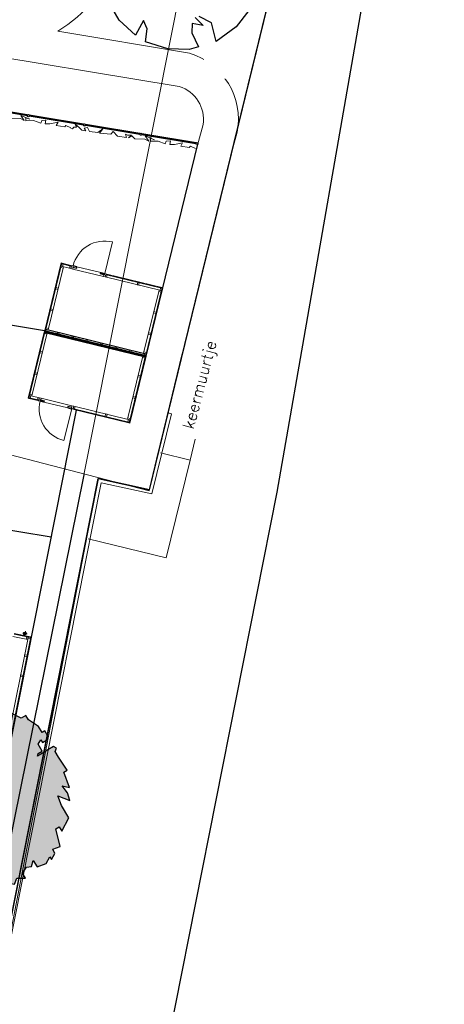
# Model space of a CAD drawing. Extents: x -1000932 to 2054797, y 285738 to 764020.
# Tile 316 of 656: x 232470 to 244648, y 536339 to 564554. Entities that reach past the tile are written whole.
import ezdxf

# ---------------------------------------------------------------- set-up
doc = ezdxf.new("R2010")
doc.units = 0
doc.header["$MEASUREMENT"] = 0
doc.set_wipeout_variables(frame=1)
doc.layers.get('0').update_dxf_attribs({"color": 1, "linetype": 'CONTINUOUS'})
for name, color, linetype in [('--schets', 3, 'CONTINUOUS'), ('--schets pp', 1, 'CONTINUOUS'), ('-boom beschermd', 82, 'CONTINUOUS'), ('31.', 7, 'CONTINUOUS'), ('90 Terrein perceel', 7, 'CONTINUOUS'), ('HATCH_REACTORS', 7, 'CONTINUOUS')]:
    doc.layers.add(name, color=color, linetype=linetype)
doc.layers.add('T03', color=84, linetype='CONTINUOUS', lineweight=0)
doc.layers.add('T05', color=84, linetype='CONTINUOUS', lineweight=0)
doc.styles.get("Standard").update_dxf_attribs({"font": 'romans.shx'})

# ---------------------------------------------------------------- blocks, each defined once
blk = doc.blocks.new('Boom2')
at = {"layer": '-boom beschermd', "linetype": 'Continuous', "transparency": 33554559}
h = blk.add_hatch(color=76, dxfattribs=at)
h.dxf.hatch_style = 1
h.paths.add_polyline_path([(2240, 1375), (2147, 1534), (2182, 1631), (2096, 1673), (1935, 1578), (1832, 1518), (1639, 1404), (1658, 1477), (1771, 1543), (1651, 1748), (1732, 1872), (1778, 1792), (1894, 1860), (1934, 1975), (1847, 2123), (1767, 2076), (1667, 2247), (1380, 2445), (1306, 2570), (1170, 2490), (845, 2651), (741, 2825), (644, 2655), (427, 2905), (408, 2829), (480, 2706), (657, 2556), (476, 2369), (368, 2533), (121, 2587), (98, 2757), (-38, 2677), (-250, 2828), (-308, 2997), (-355, 3077), (-947, 2730), (-907, 2662), (-793, 2728), (-776, 2570), (-928, 2542), (-1029, 2345), (-1518, 2134), (-1512, 2229), (-1342, 2330), (-1441, 2394), (-1315, 2467), (-1441, 2577), (-1600, 2484), (-1674, 2609), (-1865, 2358), (-1898, 2178), (-2014, 2098), (-1925, 2040), (-2095, 1940), (-2097, 1829), (-1958, 1911), (-2167, 1602), (-2107, 1499), (-2426, 1312), (-2630, 1269), (-2731, 1102), (-2688, 898), (-2535, 743), (-2626, 690), (-2661, 562), (-2923, 408), (-2709, -243), (-2589, -343), (-2515, -208), (-2408, -390), (-2221, -499), (-2475, -771), (-2478, -1007), (-2342, -1003), (-2423, -1319), (-1960, -1046), (-2121, -1378), (-1955, -1459), (-1996, -1691), (-1879, -1889), (-1552, -1855), (-1320, -1878), (-1349, -2063), (-1591, -2068), (-1379, -2221), (-1354, -2421), (-1184, -2474), (-1006, -2308), (-933, -2434), (-738, -2319), (-639, -2383), (-468, -2283), (-569, -2450), (-639, -2644), (-275, -2507), (-222, -2598), (-97, -2524), (-23, -2389), (215, -2326), (296, -2202), (445, -2222), (436, -2552), (872, -2246), (974, -2263), (1046, -2098), (1288, -2094), (1208, -1957), (1320, -1784), (1463, -1762), (1516, -1593), (1623, -1775), (1889, -1680), (1988, -1484), (2035, -1564), (2129, -1386), (2079, -1262), (2287, -1186), (2159, -680), (2261, -620), (2335, -745), (2534, -370), (2326, -17), (2219, 260), (2568, 128), (2496, 351), (2341, 547), (2554, 504), (2388, 941), (2490, 1001)])
at = {"layer": '-boom beschermd', "linetype": 'Continuous'}
blk.add_lwpolyline([(2240, 1375), (2147, 1534), (2182, 1631), (2096, 1673), (1935, 1578), (1832, 1518), (1639, 1404), (1658, 1477), (1771, 1543), (1651, 1748), (1732, 1872), (1778, 1792), (1894, 1860), (1934, 1975), (1847, 2123), (1767, 2076), (1667, 2247), (1380, 2445), (1306, 2570), (1170, 2490), (845, 2651), (741, 2825), (644, 2655), (427, 2905), (408, 2829), (480, 2706), (657, 2556), (476, 2369), (368, 2533), (121, 2587), (98, 2757), (-38, 2677), (-250, 2828), (-308, 2997), (-355, 3077), (-947, 2730), (-907, 2662), (-793, 2728), (-776, 2570), (-928, 2542), (-1029, 2345), (-1518, 2134), (-1512, 2229), (-1342, 2330), (-1441, 2394), (-1315, 2467), (-1441, 2577), (-1600, 2484), (-1674, 2609), (-1865, 2358), (-1898, 2178), (-2014, 2098), (-1925, 2040), (-2095, 1940), (-2097, 1829), (-1958, 1911), (-2167, 1602), (-2107, 1499), (-2426, 1312), (-2630, 1269), (-2731, 1102), (-2688, 898), (-2535, 743), (-2626, 690), (-2661, 562), (-2923, 408), (-2709, -243), (-2589, -343), (-2515, -208), (-2408, -390), (-2221, -499), (-2475, -771), (-2478, -1007), (-2342, -1003), (-2423, -1319), (-1960, -1046), (-2121, -1378), (-1955, -1459), (-1996, -1691), (-1879, -1889), (-1552, -1855), (-1320, -1878), (-1349, -2063), (-1591, -2068), (-1379, -2221), (-1354, -2421), (-1184, -2474), (-1006, -2308), (-933, -2434), (-738, -2319), (-639, -2383), (-468, -2283), (-569, -2450), (-639, -2644), (-275, -2507), (-222, -2598), (-97, -2524), (-23, -2389), (215, -2326), (296, -2202), (445, -2222), (436, -2552), (872, -2246), (974, -2263), (1046, -2098), (1288, -2094), (1208, -1957), (1320, -1784), (1463, -1762), (1516, -1593), (1623, -1775), (1889, -1680), (1988, -1484), (2035, -1564), (2129, -1386), (2079, -1262), (2287, -1186), (2159, -680), (2261, -620), (2335, -745), (2534, -370), (2326, -17), (2219, 260), (2568, 128), (2496, 351), (2341, 547), (2554, 504), (2388, 941), (2490, 1001)], close=True, dxfattribs=at)
blk.add_lwpolyline([(0, 0), (-163, 196)], dxfattribs=at)
blk.add_circle((0, 0), 255, dxfattribs=at)

msp = doc.modelspace()

# ---------------------------------------------------------------- linework, layer by layer
at = {"layer": '--schets pp', "linetype": 'Continuous'}
msp.add_lwpolyline([(243784.544, 573571.641), (239846.669, 551014.425)], dxfattribs=at)
msp.add_lwpolyline([(239846.669, 551014.425), (236925.499, 536301.615), (236730.195, 535317.952, 0.495671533), (237257.549, 534721.945), (259388.783, 536360.888)], format="xyb", dxfattribs=at)
at = {"color": 7, "linetype": 'Continuous', "lineweight": 13, "ltscale": 10}
for points in [[(232196.181, 561732.561), (232491.243, 561722.373), (232603.071, 561667.404), (232499.556, 561811.904), (232765.446, 561702.498), (232642.056, 561745.373), (232648.259, 561660.154), (232871.04, 561661.404), (233073.243, 561591.904), (233102.899, 561661.342), (233220.852, 561673.936), (233199.899, 561571.686), (233338.337, 561567.904), (233570.759, 561618.467), (233516.431, 561520.967), (233760.431, 561481.686), (233795.227, 561525.029), (233937.54, 561452.842)], [(233932.571, 561436.154), (233986.899, 561427.467), (234022.587, 561477.373), (234096.852, 561477.373), (234063.634, 561561.748), (234178.634, 561469.186), (234248.868, 561385.373), (234366.634, 561366.623), (234323.962, 561447.623), (234419.102, 561462.779), (234475.024, 561349.217), (234708.446, 561319.436), (234858.337, 561426.904), (234755.571, 561304.186), (235083.852, 561270.061), (235151.774, 561347.061), (235279.993, 561220.186), (235533.134, 561179.467), (235501.227, 561270.654), (235562.743, 561249.029), (235673.087, 561243.123), (235587.446, 561170.811), (235689.462, 561228.623), (235768.431, 561141.842), (236063.493, 561131.654), (236175.321, 561076.686), (236071.806, 561221.186), (236337.696, 561111.779), (236214.306, 561154.654), (236220.509, 561069.436), (236443.29, 561070.686), (236645.493, 561001.186), (236675.149, 561070.623), (236793.102, 561083.217), (236772.149, 560980.967), (236910.587, 560977.186), (237143.009, 561027.748), (237088.681, 560930.248), (237332.681, 560890.967), (237367.477, 560934.311), (237509.79, 560862.123)]]:
    msp.add_lwpolyline(points, dxfattribs=at)
at = {"layer": '31.', "color": 7, "linetype": 'Continuous', "lineweight": 25, "ltscale": 10}
for points in [[(234725.04, 551406.904), (234725.04, 551406.904), (236189.04, 551081.904), (236403.04, 551958.904), (241854.04, 574262.904), (242453.04, 576707.904), (236120.04, 578341.904), (237548.04, 582010.904), (232286.04, 584022.904), (193224.04, 598956.904), (178420.04, 567736.904)], [(235326.102, 564536.779), (235008.196, 565089.029)], [(237503.899, 564620.717), (237729.337, 564383.123)], [(237973.274, 564467.404), (237615.415, 564647.998)], [(239040.149, 564822.154), (238675.212, 564348.279)], [(235788.352, 564111.717), (235326.102, 564536.779)], [(236020.868, 564528.654), (235788.352, 564111.717)], [(236125.524, 564294.248), (236020.868, 564528.654)], [(237418.634, 564441.654), (237411.774, 564179.936)], [(237729.337, 564383.123), (237418.634, 564441.654)], [(238100.196, 563930.248), (237973.274, 564467.404)], [(238675.212, 564348.279), (238100.196, 563930.248)], [(236075.493, 563922.873), (236125.524, 564294.248)], [(237411.774, 564179.936), (237602.524, 563772.061)], [(236714.665, 563714.748), (236075.493, 563922.873)], [(237602.524, 563772.061), (237328.649, 563698.654)], [(237328.649, 563698.654), (236714.665, 563714.748)], [(229730.884, 562327.967), (237590.118, 561028.311)], [(235626.837, 552994.654), (237589.884, 561028.342)], [(228747.071, 556378.717), (233186.149, 555644.654)], [(233186.149, 555644.654), (236100.399, 554932.592)], [(236189.04, 551081.904), (237144.024, 554990.154)], [(231068.54, 538125.467), (234094.977, 553368.904)], [(161418.04, 536237.904), (161418.04, 536237.904), (173704.04, 533980.904), (186587.04, 531762.904), (194496.04, 530393.904), (200606.04, 529314.904), (211693.04, 527352.904), (226311.04, 524891.904), (229831.04, 526757.904), (234725.04, 551406.904), (234725.04, 551406.904)], [(236189.04, 551081.904), (234725.04, 551406.904), (232058.462, 537976.529)], [(227800.821, 550656.467), (233373.493, 549734.967)]]:
    msp.add_lwpolyline(points, dxfattribs=at)
at = {"layer": '31.', "color": 7, "linetype": 'Continuous', "lineweight": 18, "ltscale": 10}
for points in [[(233566.431, 564223.811, 0.168130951), (235268.868, 566295.998), (236515.759, 570949.467, -0.177836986), (237332.337, 572108.404), (238023.993, 572344.154)], [(238565.509, 560808.217), (238706.321, 561333.748, 0.38214912), (237341.259, 563594.404)], [(237599.587, 561067.029), (237728.993, 561549.998, 0.373114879), (237048.118, 562638.342)]]:
    msp.add_lwpolyline(points, format="xyb", dxfattribs=at)
for points in [[(237341.259, 563594.404), (233566.431, 564223.811)], [(237048.118, 562638.342), (230559.884, 563711.279)], [(231134.977, 562055.311), (232690.321, 561798.186)], [(231138.509, 562075.279), (232693.181, 561817.779)], [(232746.071, 561788.654), (234301.431, 561531.529)], [(232749.618, 561808.623), (234304.29, 561551.123)], [(234357.181, 561521.998), (235912.54, 561264.873)], [(234360.727, 561541.967), (235915.399, 561284.467)], [(235968.259, 561255.342), (237523.696, 560998.436)], [(235971.806, 561275.311), (237526.54, 561017.967)], [(237589.884, 561028.342), (237599.587, 561067.029)], [(238565.509, 560808.217), (236189.04, 551081.904), (234725.04, 551406.904), (231989.181, 537627.561)], [(233187.337, 555649.529), (233659.681, 557582.654)], [(233678.149, 557578.154), (233205.79, 555645.029)], [(233673.634, 557559.717), (233712.493, 557550.217), (233695.884, 557482.217), (233657.024, 557491.717), (233673.634, 557559.717)], [(233659.681, 557582.654), (233678.149, 557578.154)], [(233682.384, 557557.561), (233686.884, 557576.029)], [(233936.884, 557495.373), (233682.384, 557557.561)], [(233686.884, 557576.029), (233941.399, 557513.842)], [(233715.524, 557436.217), (233725.024, 557475.092), (233657.024, 557491.717), (233647.524, 557452.842), (233715.524, 557436.217)], [(233917.462, 557500.123), (233956.321, 557490.623), (233939.696, 557422.623), (233900.852, 557432.123), (233917.462, 557500.123)], [(233941.399, 557513.842), (233936.884, 557495.373)], [(233994.837, 557408.123), (234870.087, 557194.279)], [(234113.337, 557471.811), (234793.321, 557305.717)], [(234942.306, 557249.717), (234981.165, 557240.217), (234964.556, 557172.217), (234925.696, 557181.717), (234942.306, 557249.717)], [(234961.259, 557245.092), (234965.759, 557263.529)], [(234965.759, 557263.529), (236546.274, 556877.342)], [(236541.759, 556858.904), (234961.259, 557245.092)], [(235895.759, 557016.748), (235856.899, 557026.248), (235840.29, 556958.248), (235879.149, 556948.748), (235895.759, 557016.748)], [(233566.071, 556824.561), (233575.571, 556863.436), (233507.571, 556880.029), (233498.071, 556841.186), (233566.071, 556824.561)], [(236083.149, 554941.967), (236555.493, 556875.092)], [(236573.946, 556870.592), (236101.602, 554937.467)], [(236524.884, 556749.779), (236534.368, 556788.654), (236466.368, 556805.248), (236456.884, 556766.404), (236524.884, 556749.779)], [(236550.993, 556856.654), (236512.134, 556866.123), (236495.509, 556798.123), (236534.368, 556788.654), (236550.993, 556856.654)], [(236546.274, 556877.342), (236541.759, 556858.904)], [(236555.493, 556875.092), (236573.946, 556870.592)], [(233417.087, 556214.842), (233426.587, 556253.717), (233358.587, 556270.311), (233349.087, 556231.467), (233417.087, 556214.842)], [(236375.415, 556138.123), (236384.915, 556176.967), (236316.915, 556193.592), (236307.415, 556154.748), (236375.415, 556138.123)], [(233184.962, 555639.811), (232712.618, 553706.686)], [(232731.071, 553702.186), (233203.431, 555635.311)], [(233261.806, 555579.373), (233252.321, 555540.498), (233184.321, 555557.123), (233193.806, 555595.967), (233261.806, 555579.373)], [(233203.431, 555635.311), (233184.962, 555639.811)], [(233205.79, 555645.029), (233187.337, 555649.529)], [(233239.165, 555596.217), (233196.415, 555606.654), (233212.806, 555673.686), (233255.54, 555663.248), (233239.165, 555596.217)], [(233200.306, 555605.717), (233197.696, 555595.029)], [(233197.696, 555595.029), (236067.274, 554893.873)], [(236069.884, 554904.561), (233200.306, 555605.717)], [(233283.415, 555667.748), (233292.899, 555706.623), (233224.899, 555723.217), (233215.415, 555684.373), (233283.415, 555667.748)], [(233216.681, 555672.748), (233219.29, 555683.436)], [(236086.259, 554971.561), (233216.681, 555672.748)], [(233219.29, 555683.436), (236088.868, 554982.248)], [(233585.696, 555511.529), (233542.962, 555521.998), (233559.337, 555588.998), (233602.087, 555578.561), (233585.696, 555511.529)], [(236226.446, 555528.404), (236235.931, 555567.248), (236167.931, 555583.873), (236158.446, 555545.029), (236226.446, 555528.404)], [(233999.243, 555410.498), (233956.493, 555420.936), (233972.884, 555487.967), (234015.618, 555477.529), (233999.243, 555410.498)], [(234412.79, 555309.436), (234370.056, 555319.904), (234386.431, 555386.904), (234429.165, 555376.467), (234412.79, 555309.436)], [(234826.352, 555208.404), (234783.602, 555218.842), (234799.977, 555285.873), (234842.727, 555275.436), (234826.352, 555208.404)], [(233128.134, 555032.279), (233118.634, 554993.404), (233050.634, 555010.029), (233060.134, 555048.873), (233128.134, 555032.279)], [(235239.884, 555107.342), (235197.134, 555117.811), (235213.524, 555184.811), (235256.259, 555174.373), (235239.884, 555107.342)], [(235653.415, 555006.311), (235610.681, 555016.748), (235627.056, 555083.779), (235669.79, 555073.342), (235653.415, 555006.311)], [(236092.759, 554981.311), (236102.259, 555020.154), (236034.259, 555036.779), (236024.759, 554997.936), (236092.759, 554981.311)], [(236080.774, 554932.248), (235608.431, 552999.123)], [(235626.884, 552994.623), (236099.227, 554927.748)], [(236071.165, 554892.904), (236061.665, 554854.061), (235993.665, 554870.654), (236003.165, 554909.529), (236071.165, 554892.904)], [(236073.774, 554903.592), (236031.024, 554914.029), (236047.415, 554981.061), (236090.149, 554970.623), (236073.774, 554903.592)], [(236067.274, 554893.873), (236069.884, 554904.561)], [(236099.227, 554927.748), (236080.774, 554932.248)], [(236101.602, 554937.467), (236083.149, 554941.967)], [(236088.868, 554982.248), (236086.259, 554971.561)], [(232979.149, 554422.561), (232969.649, 554383.686), (232901.649, 554400.311), (232911.149, 554439.154), (232979.149, 554422.561)], [(235937.477, 554345.811), (235927.993, 554306.967), (235859.993, 554323.592), (235869.477, 554362.436), (235937.477, 554345.811)], [(232712.618, 553706.686), (232731.071, 553702.186)], [(232735.587, 553720.654), (232774.446, 553711.154), (232791.056, 553779.154), (232752.196, 553788.654), (232735.587, 553720.654)], [(232744.321, 553718.498), (232739.821, 553700.061)], [(232739.821, 553700.061), (232994.337, 553637.873)], [(232998.837, 553656.311), (232744.321, 553718.498)], [(232829.696, 553810.873), (232820.196, 553772.029), (232752.196, 553788.654), (232761.696, 553827.498), (232829.696, 553810.873)], [(232979.415, 553661.061), (233018.274, 553651.561), (233034.884, 553719.561), (232996.024, 553729.061), (232979.415, 553661.061)], [(232994.337, 553637.873), (232998.837, 553656.311)], [(233090.493, 553706.998), (233965.743, 553493.154)], [(233166.274, 553595.873), (233846.227, 553429.686)], [(235788.509, 553736.092), (235779.009, 553697.248), (235711.009, 553713.873), (235720.509, 553752.717), (235788.509, 553736.092)], [(234004.259, 553410.654), (234043.118, 553401.154), (234059.727, 553469.154), (234020.884, 553478.654), (234004.259, 553410.654)], [(234023.212, 553406.029), (234018.696, 553387.561)], [(234018.696, 553387.561), (235599.196, 553001.373)], [(235603.712, 553019.842), (234023.212, 553406.029)], [(236824.946, 553263.467), (236262.946, 550963.092), (234803.212, 551287.092), (232087.259, 537608.092)], [(234957.712, 553177.686), (234918.852, 553187.186), (234935.477, 553255.186), (234974.321, 553245.686), (234957.712, 553177.686)], [(235639.04, 553124.436), (235629.556, 553085.592), (235561.556, 553102.186), (235571.04, 553141.061), (235639.04, 553124.436)], [(235612.931, 553017.592), (235574.087, 553027.092), (235590.696, 553095.061), (235629.556, 553085.592), (235612.931, 553017.592)], [(235599.196, 553001.373), (235603.712, 553019.842)], [(236824.946, 553263.467), (236727.681, 553287.217)], [(235608.431, 552999.123), (235626.884, 552994.623)], [(236508.712, 552139.561), (237358.649, 551932.061), (237504.431, 552529.154)], [(237358.649, 551932.061), (236674.337, 549129.248), (234438.384, 549675.154)], [(232785.649, 546871.092), (232215.196, 543998.186)], [(232233.837, 543994.498), (232804.29, 546867.404)], [(232308.165, 546946.561), (232772.118, 546854.436)], [(232775.821, 546873.061), (232311.868, 546965.186)], [(232683.54, 546952.498), (232556.024, 546977.842)], [(232607.118, 546901.404), (232632.446, 547028.936)], [(232674.071, 546873.873), (232713.306, 546866.061), (232699.665, 546797.404), (232660.431, 546805.217), (232674.071, 546873.873)], [(232774.102, 546813.217), (232781.899, 546852.436), (232713.243, 546866.061), (232705.446, 546826.842), (232774.102, 546813.217)], [(232772.118, 546854.436), (232775.821, 546873.061)], [(232804.29, 546867.404), (232785.649, 546871.092)], [(232673.227, 546305.092), (232681.024, 546344.342), (232612.368, 546357.967), (232604.571, 546318.748), (232673.227, 546305.092)], [(232557.962, 545724.498), (232565.743, 545763.717), (232497.087, 545777.342), (232489.306, 545738.123), (232557.962, 545724.498)]]:
    msp.add_lwpolyline(points, dxfattribs=at)
at = {"layer": '31.', "color": 7, "linetype": 'Continuous', "lineweight": 13, "ltscale": 10}
for points in [[(234000.649, 557499.342, -0.414213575), (235129.665, 558184.967), (234907.962, 557277.654)], [(233053.587, 553623.373, 0.414213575), (233739.196, 552494.373), (233960.899, 553401.686)]]:
    msp.add_lwpolyline(points, format="xyb", dxfattribs=at)
for points in [[(233292.899, 555706.623), (233715.524, 557436.217)], [(233900.852, 557432.123), (233657.024, 557491.717)], [(236488.712, 556799.811), (234964.556, 557172.217)], [(236456.884, 556766.404), (236034.259, 555036.779)], [(233252.321, 555540.498), (232829.696, 553810.873)], [(235571.04, 553141.061), (235993.665, 554870.654)], [(232996.024, 553729.061), (232752.196, 553788.654)], [(235583.899, 553096.748), (234059.727, 553469.154)], [(232275.915, 546881.529), (232699.634, 546797.404), (232150.181, 544030.436), (230325.821, 544392.654), (230875.29, 547159.654), (231298.977, 547075.529)]]:
    msp.add_lwpolyline(points, dxfattribs=at)
at = {"layer": '31.', "color": 7, "linetype": 'Continuous', "lineweight": 18, "ltscale": 10}
for points in [[(233951.118, 557511.467), (233946.602, 557492.998), (233956.321, 557490.623), (233939.462, 557421.654), (233994.837, 557408.123), (234006.712, 557456.686), (233990.196, 557460.748), (233999.681, 557499.592)], [(234956.54, 557265.779), (234952.024, 557247.342), (234942.306, 557249.717), (234925.462, 557180.748), (234870.087, 557194.279), (234881.962, 557242.842), (234898.477, 557238.811), (234907.962, 557277.654)], [(233004.04, 553635.498), (233008.556, 553653.936), (233018.274, 553651.561), (233035.118, 553720.529), (233090.493, 553706.998), (233078.618, 553658.436), (233062.118, 553662.467), (233052.618, 553623.623)], [(234009.462, 553389.811), (234013.977, 553408.279), (234004.259, 553410.654), (234021.118, 553479.623), (233965.743, 553493.154), (233953.868, 553444.592), (233970.384, 553440.561), (233960.899, 553401.686)]]:
    msp.add_lwpolyline(points, close=True, dxfattribs=at)
at = {"layer": '31.', "color": 7, "linetype": 'Continuous', "lineweight": 25, "ltscale": 10}
for points in [[(233992.602, 557462.186), (234104.321, 557434.904), (234113.337, 557471.811), (234001.618, 557499.092)], [(234896.009, 557241.498), (234784.29, 557268.779), (234793.321, 557305.717), (234905.024, 557278.404)], [(233063.587, 553660.061), (233175.29, 553632.779), (233166.274, 553595.873), (233054.556, 553623.154)], [(233966.962, 553439.279), (233855.243, 553466.592), (233846.227, 553429.686), (233957.946, 553402.373)]]:
    msp.add_lwpolyline(points, close=True, dxfattribs=at)
at = {"layer": '31.', "color": 7, "linetype": 'Continuous'}
for centre, radius in [((232719.727, 561803.654), 30.106), ((234330.837, 561536.998), 30.106), ((235941.946, 561270.342), 30.024), ((237553.056, 561003.936), 30.085), ((232619.774, 546965.186), 39.986)]:
    msp.add_circle(centre, radius, dxfattribs=at)
at = {"layer": '90 Terrein perceel', "color": 9, "ltscale": 200}
msp.add_lwpolyline([(234305.144, 551506.921), (226644.144, 513655.921)], dxfattribs=at)
at = {"layer": 'HATCH_REACTORS', "ltscale": 10}
for points in [[(236067.274, 554893.873), (236069.884, 554904.561), (233200.306, 555605.717), (233197.696, 555595.029)], [(236088.868, 554982.248), (236086.259, 554971.561), (233216.681, 555672.748), (233219.29, 555683.436)]]:
    msp.add_lwpolyline(points, close=True, dxfattribs=at)
at = {"layer": 'T03', "flags": 128}
msp.add_lwpolyline([(234305.144, 551506.921), (238157.144, 570829.921), (239454.144, 576989.921)], dxfattribs=at)
at = {"layer": 'T05', "flags": 128}
for points in [[(236181.72, 551051.497), (242453.144, 576707.921), (236120.144, 578341.921)], [(178471.144, 567710.921), (184053.655, 564566.247), (236181.72, 551051.497)], [(223764.144, 494669.921), (234725.144, 551406.921)], [(234305.144, 551506.921), (226644.144, 513655.921)]]:
    msp.add_lwpolyline(points, dxfattribs=at)

# ---------------------------------------------------------------- block references
at = {"layer": '--schets', "linetype": 'Continuous'}
msp.add_blockref('Boom2', (231344.391, 542049.48), dxfattribs=at)

# ---------------------------------------------------------------- texts
at = {"layer": '31.', "color": 7, "insert": (237554.431, 552768.842), "char_height": 324, "attachment_point": 7, "rotation": 75.0972659, "line_spacing_factor": 1.333333}
msp.add_mtext('keermuurtje', dxfattribs=at)

# ---------------------------------------------------------------- next in the draw order: wipeouts: each hides what was drawn before it
msp.add_wipeout([(237775.118, 563513.029), (238727.868, 563355.467), (238638.915, 562817.467), (237686.149, 562975.029)]).dxf.layer = '31.'

doc.saveas('drawing.dxf')
